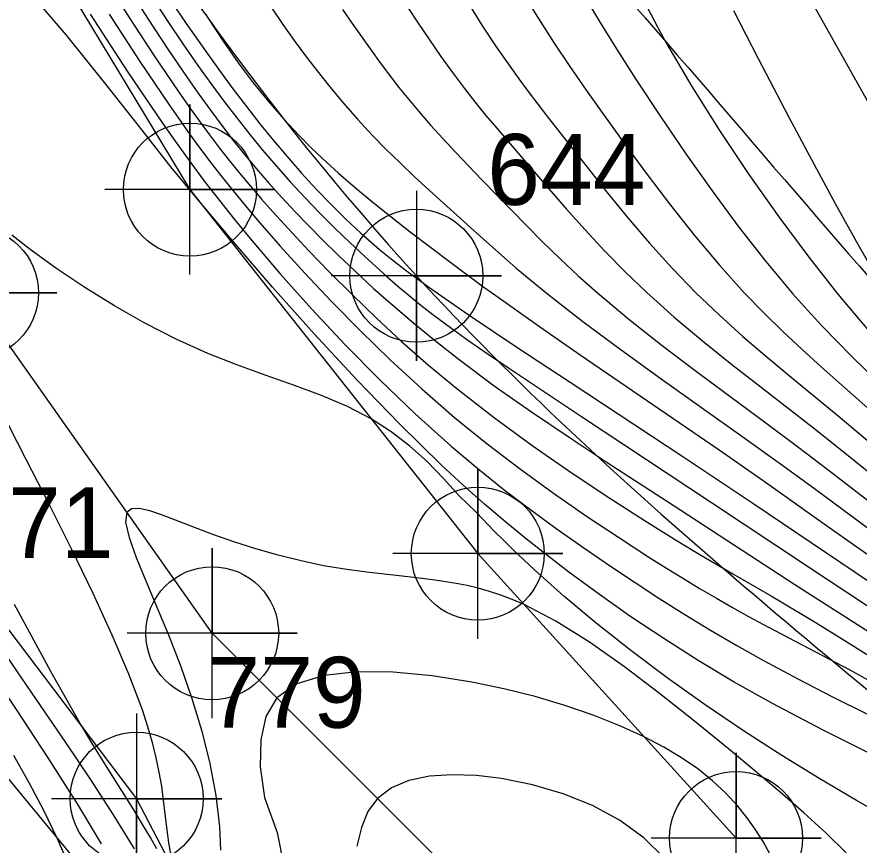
# Model space of a CAD drawing. Extents: x 2602990 to 2605851, y 618069 to 619180.
# Drawn here: x 2604065.5 to 2604095.21, y 618354.86 to 618384.06 of the extents above; entities that cross this region are included whole.
import ezdxf

# ---------------------------------------------------------------- set-up
doc = ezdxf.new("R2010")
doc.units = 0
for name, color, linetype in [('DTM Contours Major', 7, 'Continuous'), ('DTM Contours Minor', 7, 'Continuous'), ('Exist DTM Breakline', 7, 'Continuous'), ('Exist DTM Breakline Cogo Number', 7, 'Continuous'), ('Exist DTM Breakline Cogo Point CELL', 7, 'Continuous'), ('Exist DTM Breakline Underwater', 7, 'Continuous'), ('Exist Roads Soil', 7, 'Continuous'), ('Exist Roads Soil Cogo Point CELL', 7, 'Continuous')]:
    doc.layers.add(name, color=color, linetype=linetype)

# ---------------------------------------------------------------- blocks, each defined once
blk = doc.blocks.new('EXIST DTM BREAKLINE COGO POINT')
at = {"layer": 'Exist DTM Breakline Cogo Point CELL'}
blk.add_lwpolyline([(0, 0.06), (0, -0.06), (0, 0), (0.06, 0), (-0.06, 0)], dxfattribs=at)
blk.add_circle((0, 0), 0.04688, dxfattribs=at)
blk = doc.blocks.new('EXIST ROADS SOIL COGO POINT')
at = {"layer": 'Exist Roads Soil Cogo Point CELL'}
blk.add_lwpolyline([(0, -0.06), (0, 0.06), (0, 0), (0.06, 0), (-0.06, 0)], dxfattribs=at)
blk.add_circle((0, 0), 0.04688, dxfattribs=at)

msp = doc.modelspace()

# ---------------------------------------------------------------- linework, layer by layer
at = {"layer": 'DTM Contours Major'}
for points in [[(2604068.49, 618354.9), (2604067.64, 618356.313), (2604066.609, 618357.938), (2604065.495, 618359.635), (2604063.879, 618362.043), (2604060.557, 618366.918), (2604058.987, 618369.234), (2604057.568, 618371.368), (2604056.369, 618373.245), (2604056.002, 618373.847), (2604055.67, 618374.412), (2604055.37, 618374.944), (2604055.099, 618375.451), (2604054.856, 618375.938), (2604054.636, 618376.41), (2604054.401, 618376.969), (2604054.189, 618377.531), (2604053.995, 618378.109), (2604053.811, 618378.718), (2604053.629, 618379.373), (2604053.444, 618380.087), (2604053.077, 618381.583), (2604052.244, 618385.047)], [(2604083.318, 618384.936), (2604083.875, 618384.033), (2604084.452, 618383.134), (2604085.007, 618382.305), (2604085.583, 618381.474), (2604086.184, 618380.624), (2604086.938, 618379.575), (2604087.729, 618378.499), (2604088.553, 618377.416), (2604089.403, 618376.346), (2604090.276, 618375.308), (2604091.166, 618374.322), (2604091.841, 618373.626), (2604092.519, 618372.965), (2604093.197, 618372.332), (2604093.87, 618371.723), (2604095.813, 618369.991)], [(2604068.76, 618384.156), (2604069.843, 618382.485), (2604070.87, 618380.96), (2604071.198, 618380.487), (2604071.517, 618380.036), (2604071.829, 618379.605), (2604072.136, 618379.191), (2604072.439, 618378.791), (2604072.741, 618378.403), (2604073.067, 618377.994), (2604073.395, 618377.592), (2604073.729, 618377.194), (2604074.071, 618376.795), (2604074.789, 618375.981), (2604075.661, 618375.023), (2604076.603, 618374.023), (2604077.609, 618372.999), (2604078.672, 618371.966), (2604079.784, 618370.94), (2604080.94, 618369.938), (2604082.091, 618369.004), (2604083.26, 618368.111), (2604084.431, 618367.263), (2604085.588, 618366.461), (2604086.713, 618365.711), (2604087.792, 618365.015), (2604088.411, 618364.625), (2604089.011, 618364.254), (2604089.596, 618363.899), (2604090.171, 618363.56), (2604090.739, 618363.234), (2604091.304, 618362.92), (2604092.004, 618362.543), (2604094.141, 618361.428), (2604094.874, 618361.037), (2604095.622, 618360.624)]]:
    msp.add_lwpolyline(points, dxfattribs=at)
at = {"layer": 'DTM Contours Minor'}
for points in [[(2604095.723, 618358.012), (2604093.913, 618358.917), (2604092.151, 618359.846), (2604090.803, 618360.605), (2604089.526, 618361.369), (2604088.313, 618362.137), (2604087.155, 618362.912), (2604086.045, 618363.693), (2604084.973, 618364.481), (2604084.222, 618365.054), (2604083.479, 618365.64), (2604082.74, 618366.244), (2604081.998, 618366.877), (2604081.246, 618367.545), (2604080.478, 618368.257), (2604079.004, 618369.699), (2604077.494, 618371.262), (2604075.986, 618372.89), (2604074.521, 618374.53), (2604073.138, 618376.126), (2604071.879, 618377.624), (2604071.718, 618377.819), (2604070.938, 618378.775), (2604069.917, 618380.061), (2604068.644, 618381.684), (2604067.251, 618383.416), (2604065.749, 618385.176)], [(2604068.568, 618385.451), (2604069.463, 618384.038), (2604070.344, 618382.69), (2604071.189, 618381.442), (2604071.567, 618380.903), (2604071.934, 618380.391), (2604072.295, 618379.902), (2604072.65, 618379.434), (2604073.003, 618378.983), (2604073.356, 618378.546), (2604073.74, 618378.086), (2604074.129, 618377.634), (2604074.526, 618377.185), (2604074.936, 618376.736), (2604075.359, 618376.281), (2604075.8, 618375.816), (2604076.541, 618375.052), (2604077.333, 618374.259), (2604078.177, 618373.445), (2604079.072, 618372.618), (2604080.02, 618371.785), (2604081.02, 618370.953), (2604082.345, 618369.921), (2604083.712, 618368.921), (2604085.081, 618367.97), (2604086.41, 618367.086), (2604087.659, 618366.286), (2604088.788, 618365.587), (2604089.651, 618365.069), (2604090.755, 618364.427), (2604092.082, 618363.661), (2604092.459, 618363.439), (2604093.658, 618362.714), (2604095.022, 618361.868), (2604096.488, 618360.939)], [(2604069.432, 618385.085), (2604070.133, 618383.981), (2604070.827, 618382.921), (2604071.506, 618381.921), (2604071.92, 618381.331), (2604072.328, 618380.767), (2604072.733, 618380.225), (2604073.135, 618379.704), (2604073.539, 618379.2), (2604073.947, 618378.71), (2604074.392, 618378.194), (2604074.847, 618377.688), (2604075.315, 618377.187), (2604075.797, 618376.687), (2604076.297, 618376.185), (2604076.818, 618375.676), (2604077.434, 618375.089), (2604078.084, 618374.489), (2604078.771, 618373.878), (2604079.499, 618373.255), (2604080.273, 618372.621), (2604081.096, 618371.978), (2604082.34, 618371.057), (2604083.648, 618370.137), (2604084.975, 618369.237), (2604086.28, 618368.375), (2604088.647, 618366.84), (2604090.811, 618365.434), (2604092.942, 618364.051), (2604095.566, 618362.361)], [(2604070.767, 618384.867), (2604071.474, 618383.825), (2604072.174, 618382.826), (2604072.647, 618382.169), (2604073.122, 618381.527), (2604073.599, 618380.901), (2604074.075, 618380.293), (2604074.553, 618379.704), (2604075.03, 618379.135), (2604075.545, 618378.546), (2604076.061, 618377.982), (2604076.581, 618377.441), (2604077.105, 618376.925), (2604077.636, 618376.43), (2604078.29, 618375.861), (2604078.759, 618375.479), (2604079.24, 618375.109), (2604079.841, 618374.669), (2604080.063, 618374.51), (2604081.453, 618373.548), (2604083.133, 618372.419), (2604085.011, 618371.175), (2604088.989, 618368.555), (2604091.487, 618366.892), (2604095.575, 618364.139)], [(2604070.297, 618384.722), (2604070.829, 618383.902), (2604071.359, 618383.108), (2604071.888, 618382.343), (2604072.342, 618381.707), (2604072.797, 618381.091), (2604073.254, 618380.495), (2604073.713, 618379.916), (2604074.176, 618379.354), (2604074.643, 618378.807), (2604075.154, 618378.234), (2604075.67, 618377.677), (2604076.191, 618377.137), (2604076.715, 618376.612), (2604077.242, 618376.102), (2604077.769, 618375.607), (2604078.156, 618375.254), (2604078.544, 618374.908), (2604078.938, 618374.568), (2604079.339, 618374.232), (2604079.749, 618373.899), (2604080.171, 618373.569), (2604080.792, 618373.104), (2604081.443, 618372.638), (2604082.123, 618372.165), (2604082.835, 618371.684), (2604084.355, 618370.675), (2604085.416, 618369.974), (2604089.997, 618366.942), (2604093.417, 618364.664), (2604097.544, 618361.939)], [(2604085.483, 618384.851), (2604086.053, 618383.894), (2604086.682, 618382.878), (2604087.343, 618381.842), (2604088.195, 618380.547), (2604089.091, 618379.232), (2604090.017, 618377.925), (2604090.962, 618376.65), (2604091.911, 618375.437), (2604092.854, 618374.31), (2604093.382, 618373.717), (2604093.903, 618373.156), (2604094.418, 618372.621), (2604094.927, 618372.108), (2604096.542, 618370.519)], [(2604087.522, 618384.813), (2604088.092, 618383.712), (2604088.131, 618383.64), (2604088.416, 618383.124), (2604089.306, 618381.602), (2604090.281, 618380.05), (2604091.313, 618378.507), (2604092.372, 618377.008), (2604093.429, 618375.589), (2604094.456, 618374.288), (2604094.833, 618373.831), (2604095.201, 618373.395), (2604095.563, 618372.975)], [(2604074.491, 618384.373), (2604074.883, 618383.788), (2604075.281, 618383.226), (2604075.682, 618382.683), (2604076.087, 618382.159), (2604076.492, 618381.652), (2604076.996, 618381.046), (2604077.251, 618380.751), (2604077.511, 618380.458), (2604077.776, 618380.167), (2604078.048, 618379.878), (2604078.516, 618379.4), (2604079.006, 618378.92), (2604079.518, 618378.435), (2604080.049, 618377.943), (2604081.626, 618376.515), (2604082.589, 618375.659), (2604083.103, 618375.216), (2604083.644, 618374.761), (2604084.215, 618374.296), (2604085.464, 618373.325), (2604086.814, 618372.322), (2604088.226, 618371.303), (2604091.073, 618369.279), (2604092.429, 618368.306), (2604093.627, 618367.428), (2604095.894, 618365.755)], [(2604076.989, 618384.317), (2604077.329, 618383.821), (2604077.992, 618382.886), (2604078.315, 618382.444), (2604078.643, 618382.007), (2604078.978, 618381.574), (2604079.322, 618381.146), (2604079.677, 618380.721), (2604080.091, 618380.246), (2604080.522, 618379.772), (2604080.968, 618379.294), (2604081.905, 618378.319), (2604083.477, 618376.699), (2604084.054, 618376.12), (2604084.659, 618375.53), (2604085.299, 618374.931), (2604085.978, 618374.326), (2604087.08, 618373.404), (2604088.253, 618372.478), (2604089.469, 618371.555), (2604091.911, 618369.749), (2604093.079, 618368.879), (2604094.313, 618367.938), (2604096.066, 618366.584)], [(2604079.269, 618384.43), (2604079.655, 618383.836), (2604080.048, 618383.248), (2604080.449, 618382.668), (2604080.862, 618382.095), (2604081.287, 618381.53), (2604081.655, 618381.063), (2604082.034, 618380.599), (2604082.424, 618380.134), (2604083.238, 618379.185), (2604084.262, 618378.001), (2604084.888, 618377.285), (2604085.543, 618376.555), (2604086.23, 618375.815), (2604086.954, 618375.074), (2604087.719, 618374.338), (2604088.68, 618373.478), (2604089.685, 618372.635), (2604090.714, 618371.809), (2604091.748, 618371.001), (2604093.758, 618369.441), (2604095.009, 618368.443), (2604096.789, 618367.004)], [(2604081.437, 618384.514), (2604081.905, 618383.773), (2604082.386, 618383.042), (2604082.883, 618382.323), (2604083.206, 618381.875), (2604083.536, 618381.429), (2604084.219, 618380.533), (2604085.609, 618378.756), (2604086.312, 618377.874), (2604087.047, 618376.979), (2604087.814, 618376.082), (2604088.615, 618375.197), (2604089.448, 618374.336), (2604090.268, 618373.551), (2604091.108, 618372.796), (2604091.957, 618372.067), (2604092.806, 618371.36), (2604094.462, 618369.997), (2604095.713, 618368.943)], [(2604090.772, 618384.284), (2604091.642, 618382.591), (2604092.725, 618380.525), (2604093.535, 618379.004), (2604094.359, 618377.484), (2604095.168, 618376.028), (2604095.934, 618374.695)], [(2604093.635, 618384.41), (2604096.09, 618380.045)], [(2604068.082, 618384.156), (2604069.388, 618382.149), (2604070.634, 618380.313), (2604071.142, 618379.592), (2604071.636, 618378.911), (2604072.122, 618378.26), (2604072.646, 618377.581), (2604073.179, 618376.913), (2604073.73, 618376.244), (2604074.778, 618375.015), (2604075.899, 618373.76), (2604077.079, 618372.501), (2604078.302, 618371.26), (2604079.553, 618370.06), (2604080.819, 618368.923), (2604081.753, 618368.136), (2604082.688, 618367.389), (2604083.623, 618366.677), (2604084.56, 618365.994), (2604085.497, 618365.335), (2604086.437, 618364.693), (2604087.304, 618364.114), (2604088.178, 618363.544), (2604089.063, 618362.984), (2604089.965, 618362.433), (2604090.887, 618361.892), (2604091.836, 618361.361), (2604093.044, 618360.717), (2604094.27, 618360.091), (2604096.662, 618358.9)], [(2604072.165, 618384.153), (2604072.242, 618384.028), (2604072.773, 618383.206), (2604073.304, 618382.443), (2604073.838, 618381.733), (2604074.375, 618381.072), (2604074.914, 618380.454), (2604075.458, 618379.873), (2604075.861, 618379.467), (2604076.27, 618379.073), (2604076.846, 618378.548), (2604077.443, 618378.032), (2604078.062, 618377.52), (2604078.706, 618377.006), (2604079.376, 618376.485), (2604080.801, 618375.405), (2604081.975, 618374.536), (2604082.396, 618374.231), (2604083.821, 618373.221), (2604085.371, 618372.146), (2604090.272, 618368.79), (2604091.825, 618367.71), (2604094.052, 618366.131), (2604095.122, 618365.373), (2604096.248, 618364.585)], [(2604096.332, 618355.733), (2604095.111, 618356.431), (2604093.819, 618357.194), (2604092.482, 618358.014), (2604091.129, 618358.885), (2604089.77, 618359.806), (2604088.44, 618360.757), (2604087.155, 618361.723), (2604085.934, 618362.689), (2604084.795, 618363.64), (2604083.754, 618364.563), (2604083.378, 618364.913), (2604083.018, 618365.257), (2604082.671, 618365.596), (2604082.337, 618365.932), (2604081.694, 618366.596), (2604081.109, 618367.157), (2604080.543, 618367.787), (2604079.966, 618368.381), (2604079.356, 618368.928), (2604078.705, 618369.434), (2604077.995, 618369.892), (2604077.157, 618370.323), (2604076.25, 618370.707), (2604075.289, 618371.066), (2604074.289, 618371.42), (2604073.265, 618371.79), (2604072.234, 618372.197), (2604071.116, 618372.7), (2604070.017, 618373.261), (2604068.943, 618373.87), (2604067.905, 618374.513), (2604066.912, 618375.182), (2604065.972, 618375.864), (2604065.322, 618376.365)], [(2604064.578, 618370.891), (2604065.823, 618368.467), (2604066.637, 618366.873), (2604067.429, 618365.29), (2604068.177, 618363.746), (2604068.857, 618362.27), (2604069.445, 618360.891), (2604069.918, 618359.636), (2604070.114, 618359.037), (2604070.275, 618358.474), (2604070.407, 618357.939), (2604070.513, 618357.427), (2604070.598, 618356.931), (2604070.666, 618356.443), (2604070.8, 618355.285), (2604070.861, 618354.871), (2604070.94, 618354.433)], [(2604094.743, 618354.589), (2604094.026, 618355.285), (2604093.249, 618355.996), (2604092.415, 618356.726), (2604091.529, 618357.478), (2604090.596, 618358.253), (2604089.401, 618359.23), (2604088.169, 618360.207), (2604086.925, 618361.146), (2604085.696, 618362.008), (2604084.508, 618362.752), (2604083.388, 618363.34), (2604082.971, 618363.521), (2604082.565, 618363.675), (2604082.167, 618363.805), (2604081.774, 618363.915), (2604081.383, 618364.007), (2604080.99, 618364.085), (2604080.251, 618364.203), (2604079.496, 618364.297), (2604077.939, 618364.468), (2604077.138, 618364.573), (2604076.321, 618364.708), (2604075.523, 618364.877), (2604074.722, 618365.08), (2604073.929, 618365.308), (2604073.155, 618365.556), (2604072.411, 618365.814), (2604071.707, 618366.077), (2604070.633, 618366.493), (2604070.187, 618366.643), (2604069.821, 618366.723), (2604069.549, 618366.713), (2604069.383, 618366.59), (2604069.338, 618366.241), (2604069.459, 618365.699), (2604069.707, 618364.999), (2604070.046, 618364.172), (2604070.439, 618363.253), (2604070.848, 618362.274), (2604071.28, 618361.158), (2604071.674, 618360.022), (2604072.02, 618358.877), (2604072.305, 618357.737), (2604072.518, 618356.612), (2604072.647, 618355.515), (2604072.687, 618354.682)], [(2604065.412, 618363.352), (2604066.684, 618360.992), (2604067.77, 618359.074), (2604068.135, 618358.46), (2604068.471, 618357.912), (2604069.073, 618356.956), (2604069.617, 618356.098), (2604070.02, 618355.436), (2604070.221, 618355.093), (2604070.421, 618354.737)], [(2604069.649, 618354.727), (2604068.905, 618355.931), (2604068.095, 618357.18), (2604067.227, 618358.478), (2604066.032, 618360.231), (2604064.79, 618362.041)], [(2604092.069, 618354.524), (2604091.815, 618354.984), (2604091.541, 618355.421), (2604091.245, 618355.836), (2604090.926, 618356.232), (2604090.5, 618356.692), (2604090.03, 618357.128), (2604089.512, 618357.543), (2604088.942, 618357.937), (2604088.314, 618358.314), (2604087.624, 618358.675), (2604086.764, 618359.067), (2604085.829, 618359.437), (2604084.829, 618359.78), (2604083.775, 618360.092), (2604082.676, 618360.369), (2604081.544, 618360.605), (2604080.149, 618360.827), (2604078.777, 618360.958), (2604077.486, 618360.971), (2604076.334, 618360.84), (2604075.377, 618360.54), (2604074.675, 618360.046), (2604074.28, 618359.391), (2604074.101, 618358.572), (2604074.079, 618357.619), (2604074.238, 618356.531), (2604074.678, 618355.299), (2604074.913, 618354.12)], [(2604065.427, 618338.466), (2604065.937, 618339.102), (2604066.422, 618339.763), (2604066.879, 618340.454), (2604067.302, 618341.175), (2604067.687, 618341.929), (2604068.069, 618342.819), (2604068.39, 618343.75), (2604068.642, 618344.717), (2604068.819, 618345.717), (2604068.913, 618346.747), (2604068.917, 618347.803), (2604068.81, 618349.018), (2604068.595, 618350.249), (2604068.286, 618351.483), (2604067.896, 618352.708), (2604067.441, 618353.912), (2604066.935, 618355.081), (2604066.453, 618356.083), (2604065.941, 618357.059), (2604065.398, 618358.021)], [(2604088.352, 618354.391), (2604087.618, 618355.119), (2604086.757, 618355.739), (2604085.797, 618356.255), (2604084.765, 618356.67), (2604083.688, 618356.984), (2604082.595, 618357.202), (2604081.708, 618357.307), (2604080.852, 618357.339), (2604080.052, 618357.285), (2604079.329, 618357.135), (2604078.709, 618356.879), (2604078.215, 618356.506), (2604077.881, 618356.042), (2604077.651, 618355.477), (2604077.497, 618354.819)]]:
    msp.add_lwpolyline(points, dxfattribs=at)
at = {"layer": 'Exist DTM Breakline'}
for points in [[(2603980.961, 618482.81), (2603991.317, 618481.91), (2604021.685, 618480.962), (2604022.58, 618472.591), (2604032.688, 618438.475), (2604040.417, 618418.201), (2604044.397, 618407.821), (2604049.306, 618391.648), (2604054.884, 618376.066), (2604069.726, 618356.495), (2604081.437, 618334.021), (2604077.048, 618321.258), (2604071.244, 618308.511), (2604061.122, 618272.322)], [(2604043.777, 618402.822), (2604049.145, 618384.857), (2604060.833, 618362.476), (2604072.196, 618348.705)]]:
    msp.add_lwpolyline(points, dxfattribs=at)
msp.add_spline([(2604056.195, 618608.101), (2604070.612, 618564.846), (2604060.948, 618498.617), (2604052.223, 618447.183), (2604051.568, 618445.166), (2604051.779, 618438.355), (2604056.316, 618420.051), (2604056.045, 618414.227), (2604060.112, 618404.174), (2604065.814, 618393.977), (2604079.591, 618374.932), (2604102.645, 618354.376), (2604129.573, 618330.438), (2604185.644, 618288.739), (2604229.181, 618260.22), (2604259.941, 618240.43), (2604275.412, 618231.212), (2604276.014, 618212.47)], degree=3, dxfattribs=at)
at = {"layer": 'Exist DTM Breakline Underwater'}
msp.add_spline([(2604068.235, 618404.026), (2604081.862, 618390.481), (2604106.657, 618363.116), (2604137.711, 618338.436), (2604184.389, 618299.643), (2604239.062, 618271.475), (2604260.626, 618254.325), (2604289.805, 618238.046)], degree=3, dxfattribs=at)
at = {"layer": 'Exist Roads Soil'}
for points in [[(2604045.714, 618453.546), (2604047.459, 618439.879), (2604050.667, 618425.146), (2604055.11, 618410.065), (2604061.526, 618394.624), (2604071.604, 618377.972), (2604081.757, 618365.136), (2604090.865, 618355.107)], [(2604083.916, 618350.806), (2604072.391, 618362.329), (2604063.917, 618374.331), (2604054.038, 618391.541), (2604046.708, 618408.782), (2604043.031, 618423.302), (2604039.099, 618441.937)]]:
    msp.add_lwpolyline(points, dxfattribs=at)

# ---------------------------------------------------------------- block references
at = {"layer": 'Exist DTM Breakline Cogo Point CELL', "xscale": 50, "yscale": 50}
for p in [(2604079.591, 618374.932), (2604069.726, 618356.495)]:
    msp.add_blockref('EXIST DTM BREAKLINE COGO POINT', p, dxfattribs=at)
at = {"layer": 'Exist Roads Soil Cogo Point CELL', "xscale": 50, "yscale": 50}
for p in [(2604071.604, 618377.972), (2604063.917, 618374.331), (2604081.757, 618365.136), (2604072.391, 618362.329), (2604090.865, 618355.107)]:
    msp.add_blockref('EXIST ROADS SOIL COGO POINT', p, dxfattribs=at)

# ---------------------------------------------------------------- texts
at = {"layer": 'Exist DTM Breakline Cogo Number'}
for s, p in [('644', (2604082.091, 618377.432)), ('671', (2604063.333, 618364.976)), ('779', (2604072.226, 618358.995))]:
    msp.add_text(s, height=2.5, dxfattribs=at).set_placement(p)

doc.saveas('drawing.dxf')
